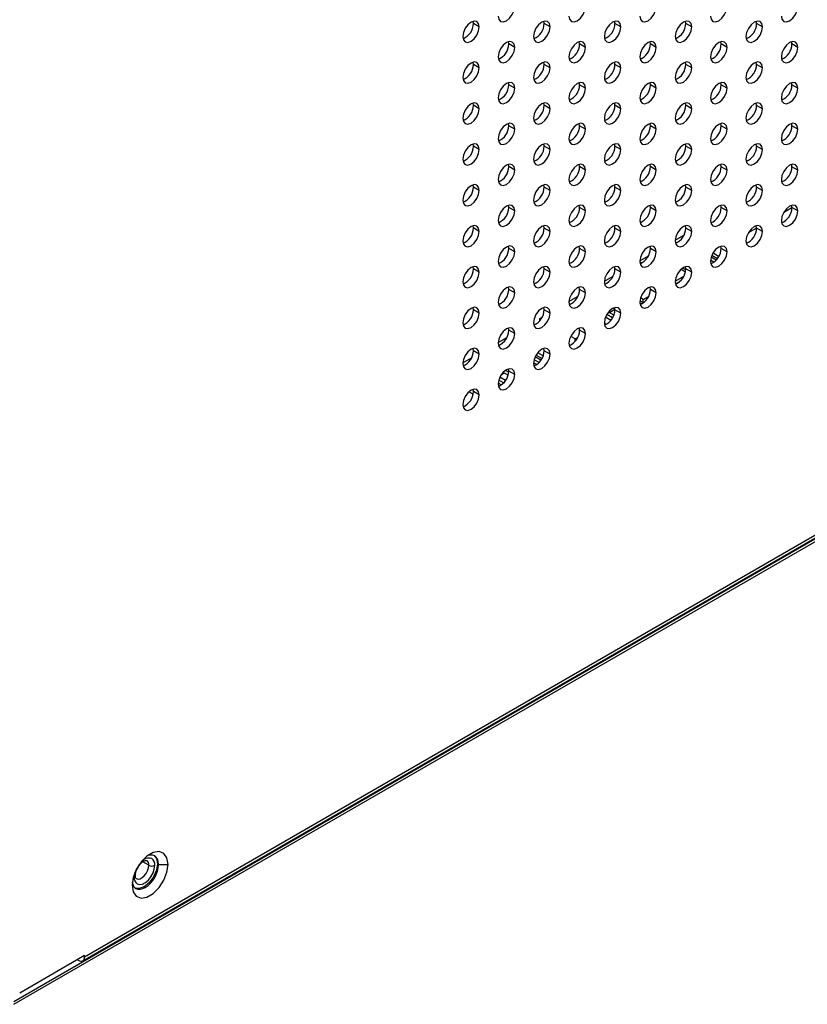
# Model space of a CAD drawing. Header units: millimetres. Extents: x 0 to 1118, y 0 to 864.
# Tile 354 of 397: x 1020 to 1029, y 680 to 691. Entities that reach past the tile are written whole.
import ezdxf

# ---------------------------------------------------------------- set-up
doc = ezdxf.new("R2010")
doc.units = ezdxf.units.MM

msp = doc.modelspace()

# ---------------------------------------------------------------- linework, layer by layer
at = {"color": 7, "linetype": 'Continuous', "lineweight": 25}
for p, q in [((1025.0851, 691.2539), (1025.0818, 691.281)), ((1025.1558, 691.2131), (1025.0851, 691.2539)), ((1025.9336, 691.2538), (1025.9304, 691.2809)), ((1026.0043, 691.213), (1025.9336, 691.2538)), ((1026.7821, 691.2537), (1026.7789, 691.2808)), ((1026.8528, 691.2129), (1026.7821, 691.2537)), ((1027.6306, 691.2537), (1027.6274, 691.2808)), ((1027.7013, 691.2128), (1027.6306, 691.2537)), ((1028.4792, 691.2536), (1028.4759, 691.2807)), ((1028.5499, 691.2128), (1028.4792, 691.2536)), ((1025.5093, 691.0089), (1025.5061, 691.036)), ((1025.58, 690.9681), (1025.5093, 691.0089)), ((1026.3578, 691.0088), (1026.3546, 691.0359)), ((1026.4286, 690.968), (1026.3578, 691.0088)), ((1027.2064, 691.0087), (1027.2031, 691.0358)), ((1027.2771, 690.9679), (1027.2064, 691.0087)), ((1028.0549, 691.0087), (1028.0517, 691.0357)), ((1028.1256, 690.9678), (1028.0549, 691.0087)), ((1028.9034, 691.0086), (1028.9002, 691.0357)), ((1028.9741, 690.9678), (1028.9034, 691.0086)), ((1025.0851, 690.764), (1025.0818, 690.7911)), ((1025.1558, 690.7232), (1025.0851, 690.764)), ((1025.9336, 690.7639), (1025.9304, 690.791)), ((1026.0043, 690.7231), (1025.9336, 690.7639)), ((1026.7821, 690.7638), (1026.7789, 690.7909)), ((1026.8528, 690.723), (1026.7821, 690.7638)), ((1027.6306, 690.7637), (1027.6274, 690.7908)), ((1027.7013, 690.7229), (1027.6306, 690.7637)), ((1028.4792, 690.7637), (1028.4759, 690.7907)), ((1028.5499, 690.7228), (1028.4792, 690.7637)), ((1025.5093, 690.519), (1025.5061, 690.5461)), ((1025.58, 690.4782), (1025.5093, 690.519)), ((1026.3578, 690.5189), (1026.3546, 690.546)), ((1026.4286, 690.4781), (1026.3578, 690.5189)), ((1027.2064, 690.5188), (1027.2031, 690.5459)), ((1027.2771, 690.478), (1027.2064, 690.5188)), ((1028.0549, 690.5187), (1028.0517, 690.5458)), ((1028.1256, 690.4779), (1028.0549, 690.5187)), ((1028.9034, 690.5187), (1028.9002, 690.5457)), ((1028.9741, 690.4778), (1028.9034, 690.5187)), ((1019.5767, 679.5045), (1038.5086, 690.4336)), ((1025.0851, 690.2741), (1025.0818, 690.3011)), ((1025.1558, 690.2332), (1025.0851, 690.2741)), ((1025.9336, 690.274), (1025.9304, 690.3011)), ((1026.0043, 690.2332), (1025.9336, 690.274)), ((1026.7821, 690.2739), (1026.7789, 690.301)), ((1026.8528, 690.2331), (1026.7821, 690.2739)), ((1027.6306, 690.2738), (1027.6274, 690.3009)), ((1027.7013, 690.233), (1027.6306, 690.2738)), ((1028.4792, 690.2737), (1028.4759, 690.3008)), ((1028.5499, 690.2329), (1028.4792, 690.2737)), ((1025.5093, 690.029), (1025.5061, 690.0561)), ((1025.58, 689.9882), (1025.5093, 690.029)), ((1026.3578, 690.029), (1026.3546, 690.0561)), ((1026.4286, 689.9881), (1026.3578, 690.029)), ((1027.2064, 690.0289), (1027.2031, 690.056)), ((1027.2771, 689.9881), (1027.2064, 690.0289)), ((1028.0549, 690.0288), (1028.0517, 690.0559)), ((1028.1256, 689.988), (1028.0549, 690.0288)), ((1028.9034, 690.0287), (1028.9002, 690.0558)), ((1028.9741, 689.9879), (1028.9034, 690.0287)), ((1020.4045, 680.026), (1037.5377, 689.9168)), ((1020.4252, 680.0718), (1037.5584, 689.9626)), ((1025.0851, 689.7841), (1025.0818, 689.8112)), ((1025.1558, 689.7433), (1025.0851, 689.7841)), ((1025.9336, 689.784), (1025.9304, 689.8111)), ((1026.0043, 689.7432), (1025.9336, 689.784)), ((1026.7821, 689.784), (1026.7789, 689.8111)), ((1026.8528, 689.7431), (1026.7821, 689.784)), ((1027.6306, 689.7839), (1027.6274, 689.811)), ((1027.7013, 689.7431), (1027.6306, 689.7839)), ((1028.4792, 689.7838), (1028.4759, 689.8109)), ((1028.5499, 689.743), (1028.4792, 689.7838)), ((1025.5093, 689.5391), (1025.5061, 689.5662)), ((1026.3578, 689.539), (1026.3546, 689.5661)), ((1027.2064, 689.539), (1027.2031, 689.5661)), ((1028.0549, 689.5389), (1028.0517, 689.566)), ((1028.9034, 689.5388), (1028.9002, 689.5659)), ((1025.58, 689.4983), (1025.5093, 689.5391)), ((1026.4286, 689.4982), (1026.3578, 689.539)), ((1027.2771, 689.4981), (1027.2064, 689.539)), ((1028.1256, 689.4981), (1028.0549, 689.5389)), ((1028.9741, 689.498), (1028.9034, 689.5388)), ((1025.0851, 689.2942), (1025.0818, 689.3213)), ((1025.9336, 689.2941), (1025.9304, 689.3212)), ((1026.7821, 689.294), (1026.7789, 689.3211)), ((1027.6306, 689.294), (1027.6274, 689.3211)), ((1028.4792, 689.2939), (1028.4759, 689.321)), ((1025.1558, 689.2534), (1025.0851, 689.2942)), ((1026.0043, 689.2533), (1025.9336, 689.2941)), ((1026.8528, 689.2532), (1026.7821, 689.294)), ((1027.7013, 689.2531), (1027.6306, 689.294)), ((1028.5499, 689.2531), (1028.4792, 689.2939)), ((1025.5093, 689.0492), (1025.5061, 689.0763)), ((1026.3578, 689.0491), (1026.3546, 689.0762)), ((1027.2064, 689.049), (1027.2031, 689.0761)), ((1028.0549, 689.049), (1028.0517, 689.0761)), ((1028.9034, 689.0489), (1028.9002, 689.076)), ((1025.58, 689.0084), (1025.5093, 689.0492)), ((1026.4286, 689.0083), (1026.3578, 689.0491)), ((1027.2771, 689.0082), (1027.2064, 689.049)), ((1028.1256, 689.0081), (1028.0549, 689.049)), ((1028.9034, 689.047), (1028.8042, 688.9897)), ((1028.9741, 689.0081), (1028.9034, 689.0489)), ((1025.0851, 688.8043), (1025.0818, 688.8314)), ((1025.1558, 688.7635), (1025.0851, 688.8043)), ((1025.9336, 688.8042), (1025.9304, 688.8313)), ((1026.0043, 688.7634), (1025.9336, 688.8042)), ((1026.7821, 688.8041), (1026.7789, 688.8312)), ((1026.8528, 688.7633), (1026.7821, 688.8041)), ((1027.6306, 688.804), (1027.6274, 688.8311)), ((1027.7013, 688.7632), (1027.6306, 688.804)), ((1028.4792, 688.8021), (1028.38, 688.7448)), ((1028.4792, 688.804), (1028.4759, 688.831)), ((1028.5499, 688.7631), (1028.4792, 688.804)), ((1027.5036, 688.6575), (1027.6077, 688.7175)), ((1025.5093, 688.5593), (1025.5061, 688.5864)), ((1025.58, 688.5185), (1025.5093, 688.5593)), ((1026.3578, 688.5592), (1026.3546, 688.5863)), ((1026.4286, 688.5184), (1026.3578, 688.5592)), ((1027.2064, 688.5591), (1027.2031, 688.5862)), ((1027.2771, 688.5183), (1027.2064, 688.5591)), ((1027.959, 688.5054), (1028.0239, 688.468)), ((1028.0549, 688.559), (1028.0517, 688.5861)), ((1028.1256, 688.5182), (1028.0549, 688.559)), ((1027.1011, 688.3843), (1027.0793, 688.3969)), ((1027.0794, 688.4126), (1027.1834, 688.4726)), ((1027.967, 688.3947), (1027.9282, 688.417)), ((1027.9949, 688.4193), (1027.9356, 688.4536)), ((1027.9443, 688.4771), (1028.011, 688.4387)), ((1028.0239, 688.468), (1028.032, 688.4726)), ((1028.0239, 688.458), (1028.0239, 688.468)), ((1025.0851, 688.3144), (1025.0818, 688.3414)), ((1025.1558, 688.2735), (1025.0851, 688.3144)), ((1025.9336, 688.3143), (1025.9304, 688.3414)), ((1026.0043, 688.2735), (1025.9336, 688.3143)), ((1026.7821, 688.3142), (1026.7789, 688.3413)), ((1026.8528, 688.2734), (1026.7821, 688.3142)), ((1027.5753, 688.3105), (1027.6269, 688.2808)), ((1027.6302, 688.3033), (1027.5932, 688.3247)), ((1027.6306, 688.3184), (1027.6173, 688.3108)), ((1027.6306, 688.3141), (1027.6274, 688.3412)), ((1027.7013, 688.2733), (1027.6306, 688.3141)), ((1026.6551, 688.1675), (1026.759, 688.2275)), ((1027.5036, 688.1676), (1027.6077, 688.2277)), ((1027.5218, 688.1414), (1027.5589, 688.1628)), ((1027.5218, 688.1375), (1027.5218, 688.1414)), ((1027.5427, 688.1497), (1027.5395, 688.1516)), ((1025.5093, 688.0694), (1025.5061, 688.0964)), ((1025.58, 688.0285), (1025.5093, 688.0694)), ((1026.3578, 688.0693), (1026.3546, 688.0964)), ((1026.4286, 688.0285), (1026.3578, 688.0693)), ((1027.2064, 688.0692), (1027.2031, 688.0963)), ((1027.2771, 688.0284), (1027.2064, 688.0692)), ((1026.2308, 687.9225), (1026.3347, 687.9825)), ((1027.1, 687.8938), (1027.0794, 687.9057)), ((1027.0804, 687.9336), (1027.1213, 687.91)), ((1027.1213, 687.9468), (1027.0878, 687.9661)), ((1027.1213, 687.9468), (1027.1833, 687.9826)), ((1027.1213, 687.91), (1027.1213, 687.9468)), ((1027.1213, 687.91), (1027.1341, 687.9174)), ((1025.0851, 687.8244), (1025.0818, 687.8515)), ((1025.1558, 687.7836), (1025.0851, 687.8244)), ((1025.9336, 687.8243), (1025.9304, 687.8514)), ((1026.0043, 687.7835), (1025.9336, 687.8243)), ((1026.7685, 687.7586), (1026.7037, 687.796)), ((1026.782, 687.8284), (1026.7148, 687.7896)), ((1026.7818, 687.8325), (1026.7611, 687.8445)), ((1026.7821, 687.8243), (1026.7789, 687.8514)), ((1026.8528, 687.7834), (1026.7821, 687.8243)), ((1025.8804, 687.7202), (1025.9105, 687.7376)), ((1025.8804, 687.6923), (1025.8804, 687.7202)), ((1025.8951, 687.7117), (1025.8804, 687.7202)), ((1026.6757, 687.6488), (1026.6551, 687.6607)), ((1026.7331, 687.6973), (1026.6684, 687.7347)), ((1026.7531, 687.7266), (1026.6838, 687.7666)), ((1025.5093, 687.5794), (1025.5061, 687.6065)), ((1025.58, 687.5386), (1025.5093, 687.5794)), ((1026.3578, 687.5793), (1026.3546, 687.6064)), ((1026.4286, 687.5385), (1026.3578, 687.5793)), ((1025.3823, 687.4327), (1025.4862, 687.4927)), ((1026.3046, 687.4753), (1026.2513, 687.5061)), ((1026.3046, 687.4753), (1026.3348, 687.4927)), ((1026.3046, 687.4473), (1026.3046, 687.4753)), ((1025.0851, 687.3345), (1025.0818, 687.3616)), ((1025.1558, 687.2937), (1025.0851, 687.3345)), ((1025.9209, 687.2711), (1025.8568, 687.3081)), ((1025.9336, 687.3344), (1025.9304, 687.3615)), ((1026.0043, 687.2936), (1025.9336, 687.3344)), ((1024.958, 687.1878), (1025.0619, 687.2478)), ((1025.8437, 687.1687), (1025.8067, 687.1901)), ((1025.8721, 687.1931), (1025.8137, 687.2269)), ((1025.8946, 687.221), (1025.8265, 687.2603)), ((1025.8384, 687.282), (1025.9075, 687.2421)), ((1025.5013, 687.0398), (1025.442, 687.0741)), ((1025.5087, 687.0764), (1025.47, 687.0987)), ((1025.5093, 687.0895), (1025.5061, 687.1166)), ((1025.58, 687.0487), (1025.5093, 687.0895)), ((1025.8067, 687.1697), (1025.8261, 687.1585)), ((1025.4478, 686.9482), (1025.3894, 686.982)), ((1025.4703, 686.9761), (1025.4023, 687.0153)), ((1025.4587, 687.0644), (1025.4156, 687.0396)), ((1025.0816, 686.8127), (1025.0309, 686.842)), ((1025.0851, 686.8446), (1025.0818, 686.8717)), ((1025.1558, 686.8038), (1025.0851, 686.8446)), ((1025.4194, 686.9238), (1025.3825, 686.9451)), ((1021.2978, 681.1879), (1021.3119, 681.1798)), ((1021.3119, 681.1798), (1021.4251, 681.1798)), ((1020.4252, 680.0882), (1019.6474, 679.6391)), ((1020.3404, 680.0392), (1020.3545, 680.031)), ((1020.4252, 680.0718), (1020.4252, 680.0882))]:
    msp.add_line(p, q, dxfattribs=at)
at = {"color": 8, "linetype": 'Continuous', "lineweight": 25}
for p, q in [((1019.5792, 679.5397), (1038.5293, 690.4794)), ((1021.1957, 681.1698), (1021.1231, 681.2118))]:
    msp.add_line(p, q, dxfattribs=at)
at = {"color": 7, "linetype": 'Continuous', "lineweight": 25, "flags": 128}
for points in [[(1025.382, 691.3437), (1025.3896, 691.3043), (1025.411, 691.2796), (1025.4431, 691.2734), (1025.481, 691.2865), (1025.5189, 691.3171), (1025.551, 691.3604), (1025.5725, 691.4099), (1025.58, 691.458)], [(1026.2306, 691.3436), (1026.2381, 691.3042), (1026.2596, 691.2795), (1026.2917, 691.2733), (1026.3296, 691.2865), (1026.3674, 691.317), (1026.3996, 691.3604), (1026.421, 691.4098), (1026.4286, 691.4579)], [(1027.0791, 691.3435), (1027.0866, 691.3041), (1027.1081, 691.2795), (1027.1402, 691.2732), (1027.1781, 691.2864), (1027.216, 691.317), (1027.2481, 691.3603), (1027.2695, 691.4097), (1027.2771, 691.4578)], [(1027.9276, 691.3435), (1027.9352, 691.3041), (1027.9566, 691.2794), (1027.9887, 691.2731), (1028.0266, 691.2863), (1028.0645, 691.3169), (1028.0966, 691.3602), (1028.1181, 691.4097), (1028.1256, 691.4578)], [(1028.7762, 691.3434), (1028.7837, 691.304), (1028.8051, 691.2793), (1028.8373, 691.2731), (1028.8751, 691.2862), (1028.913, 691.3168), (1028.9451, 691.3601), (1028.9666, 691.4096), (1028.9741, 691.4577)], [(1025.1558, 691.2131), (1025.1482, 691.2525), (1025.1268, 691.2772), (1025.0947, 691.2834), (1025.0568, 691.2702), (1025.0189, 691.2397), (1024.9868, 691.1964), (1024.9653, 691.1469), (1024.9578, 691.0988)], [(1024.9578, 691.0988), (1024.9653, 691.0594), (1024.9868, 691.0347), (1025.0189, 691.0284), (1025.0568, 691.0416), (1025.0947, 691.0722), (1025.1268, 691.1155), (1025.1482, 691.165), (1025.1558, 691.2131)], [(1026.0043, 691.213), (1025.9968, 691.2524), (1025.9753, 691.2771), (1025.9432, 691.2833), (1025.9053, 691.2702), (1025.8674, 691.2396), (1025.8353, 691.1963), (1025.8138, 691.1468), (1025.8063, 691.0987)], [(1025.8063, 691.0987), (1025.8138, 691.0593), (1025.8353, 691.0346), (1025.8674, 691.0284), (1025.9053, 691.0415), (1025.9432, 691.0721), (1025.9753, 691.1154), (1025.9968, 691.1649), (1026.0043, 691.213)], [(1026.8528, 691.2129), (1026.8453, 691.2523), (1026.8238, 691.277), (1026.7917, 691.2833), (1026.7538, 691.2701), (1026.7159, 691.2395), (1026.6838, 691.1962), (1026.6624, 691.1467), (1026.6548, 691.0986)], [(1026.6548, 691.0986), (1026.6624, 691.0592), (1026.6838, 691.0345), (1026.7159, 691.0283), (1026.7538, 691.0415), (1026.7917, 691.072), (1026.8238, 691.1153), (1026.8453, 691.1648), (1026.8528, 691.2129)], [(1027.7013, 691.2128), (1027.6938, 691.2522), (1027.6724, 691.2769), (1027.6402, 691.2832), (1027.6024, 691.27), (1027.5645, 691.2394), (1027.5324, 691.1961), (1027.5109, 691.1466), (1027.5034, 691.0985)], [(1027.5034, 691.0985), (1027.5109, 691.0591), (1027.5324, 691.0344), (1027.5645, 691.0282), (1027.6024, 691.0414), (1027.6402, 691.0719), (1027.6724, 691.1153), (1027.6938, 691.1647), (1027.7013, 691.2128)], [(1028.5499, 691.2128), (1028.5423, 691.2522), (1028.5209, 691.2769), (1028.4888, 691.2831), (1028.4509, 691.2699), (1028.413, 691.2394), (1028.3809, 691.196), (1028.3594, 691.1466), (1028.3519, 691.0985)], [(1028.3519, 691.0985), (1028.3594, 691.0591), (1028.3809, 691.0344), (1028.413, 691.0281), (1028.4509, 691.0413), (1028.4888, 691.0719), (1028.5209, 691.1152), (1028.5423, 691.1647), (1028.5499, 691.2128)], [(1025.58, 690.9681), (1025.5725, 691.0075), (1025.551, 691.0322), (1025.5189, 691.0384), (1025.481, 691.0252), (1025.4431, 690.9947), (1025.411, 690.9514), (1025.3896, 690.9019), (1025.382, 690.8538)], [(1025.382, 690.8538), (1025.3896, 690.8144), (1025.411, 690.7897), (1025.4431, 690.7834), (1025.481, 690.7966), (1025.5189, 690.8272), (1025.551, 690.8705), (1025.5725, 690.92), (1025.58, 690.9681)], [(1026.4286, 690.968), (1026.421, 691.0074), (1026.3996, 691.0321), (1026.3674, 691.0383), (1026.3296, 691.0252), (1026.2917, 690.9946), (1026.2596, 690.9513), (1026.2381, 690.9018), (1026.2306, 690.8537)], [(1026.2306, 690.8537), (1026.2381, 690.8143), (1026.2596, 690.7896), (1026.2917, 690.7834), (1026.3296, 690.7965), (1026.3674, 690.8271), (1026.3996, 690.8704), (1026.421, 690.9199), (1026.4286, 690.968)], [(1027.2771, 690.9679), (1027.2695, 691.0073), (1027.2481, 691.032), (1027.216, 691.0383), (1027.1781, 691.0251), (1027.1402, 690.9945), (1027.1081, 690.9512), (1027.0866, 690.9017), (1027.0791, 690.8536)], [(1027.0791, 690.8536), (1027.0866, 690.8142), (1027.1081, 690.7895), (1027.1402, 690.7833), (1027.1781, 690.7965), (1027.216, 690.827), (1027.2481, 690.8703), (1027.2695, 690.9198), (1027.2771, 690.9679)], [(1028.1256, 690.9678), (1028.1181, 691.0072), (1028.0966, 691.0319), (1028.0645, 691.0382), (1028.0266, 691.025), (1027.9887, 690.9944), (1027.9566, 690.9511), (1027.9352, 690.9016), (1027.9276, 690.8535)], [(1027.9276, 690.8535), (1027.9352, 690.8141), (1027.9566, 690.7894), (1027.9887, 690.7832), (1028.0266, 690.7964), (1028.0645, 690.8269), (1028.0966, 690.8703), (1028.1181, 690.9197), (1028.1256, 690.9678)], [(1028.9741, 690.9678), (1028.9666, 691.0072), (1028.9451, 691.0319), (1028.913, 691.0381), (1028.8751, 691.0249), (1028.8373, 690.9944), (1028.8051, 690.951), (1028.7837, 690.9016), (1028.7762, 690.8535)], [(1028.7762, 690.8535), (1028.7837, 690.8141), (1028.8051, 690.7894), (1028.8373, 690.7831), (1028.8751, 690.7963), (1028.913, 690.8269), (1028.9451, 690.8702), (1028.9666, 690.9197), (1028.9741, 690.9678)], [(1025.1558, 690.7232), (1025.1482, 690.7626), (1025.1268, 690.7873), (1025.0947, 690.7935), (1025.0568, 690.7803), (1025.0189, 690.7498), (1024.9868, 690.7064), (1024.9653, 690.657), (1024.9578, 690.6089)], [(1026.0043, 690.7231), (1025.9968, 690.7625), (1025.9753, 690.7872), (1025.9432, 690.7934), (1025.9053, 690.7802), (1025.8674, 690.7497), (1025.8353, 690.7064), (1025.8138, 690.6569), (1025.8063, 690.6088)], [(1026.8528, 690.723), (1026.8453, 690.7624), (1026.8238, 690.7871), (1026.7917, 690.7933), (1026.7538, 690.7802), (1026.7159, 690.7496), (1026.6838, 690.7063), (1026.6624, 690.6568), (1026.6548, 690.6087)], [(1027.7013, 690.7229), (1027.6938, 690.7623), (1027.6724, 690.787), (1027.6402, 690.7933), (1027.6024, 690.7801), (1027.5645, 690.7495), (1027.5324, 690.7062), (1027.5109, 690.6567), (1027.5034, 690.6086)], [(1028.5499, 690.7228), (1028.5423, 690.7622), (1028.5209, 690.7869), (1028.4888, 690.7932), (1028.4509, 690.78), (1028.413, 690.7494), (1028.3809, 690.7061), (1028.3594, 690.6566), (1028.3519, 690.6085)], [(1024.9578, 690.6089), (1024.9653, 690.5695), (1024.9868, 690.5448), (1025.0189, 690.5385), (1025.0568, 690.5517), (1025.0947, 690.5823), (1025.1268, 690.6256), (1025.1482, 690.6751), (1025.1558, 690.7232)], [(1025.8063, 690.6088), (1025.8138, 690.5694), (1025.8353, 690.5447), (1025.8674, 690.5384), (1025.9053, 690.5516), (1025.9432, 690.5822), (1025.9753, 690.6255), (1025.9968, 690.675), (1026.0043, 690.7231)], [(1026.6548, 690.6087), (1026.6624, 690.5693), (1026.6838, 690.5446), (1026.7159, 690.5384), (1026.7538, 690.5515), (1026.7917, 690.5821), (1026.8238, 690.6254), (1026.8453, 690.6749), (1026.8528, 690.723)], [(1027.5034, 690.6086), (1027.5109, 690.5692), (1027.5324, 690.5445), (1027.5645, 690.5383), (1027.6024, 690.5515), (1027.6402, 690.582), (1027.6724, 690.6253), (1027.6938, 690.6748), (1027.7013, 690.7229)], [(1028.3519, 690.6085), (1028.3594, 690.5691), (1028.3809, 690.5444), (1028.413, 690.5382), (1028.4509, 690.5514), (1028.4888, 690.5819), (1028.5209, 690.6253), (1028.5423, 690.6747), (1028.5499, 690.7228)], [(1025.58, 690.4782), (1025.5725, 690.5176), (1025.551, 690.5422), (1025.5189, 690.5485), (1025.481, 690.5353), (1025.4431, 690.5047), (1025.411, 690.4614), (1025.3896, 690.412), (1025.382, 690.3639)], [(1026.4286, 690.4781), (1026.421, 690.5175), (1026.3996, 690.5422), (1026.3674, 690.5484), (1026.3296, 690.5352), (1026.2917, 690.5047), (1026.2596, 690.4613), (1026.2381, 690.4119), (1026.2306, 690.3638)], [(1027.2771, 690.478), (1027.2695, 690.5174), (1027.2481, 690.5421), (1027.216, 690.5483), (1027.1781, 690.5352), (1027.1402, 690.5046), (1027.1081, 690.4613), (1027.0866, 690.4118), (1027.0791, 690.3637)], [(1028.1256, 690.4779), (1028.1181, 690.5173), (1028.0966, 690.542), (1028.0645, 690.5483), (1028.0266, 690.5351), (1027.9887, 690.5045), (1027.9566, 690.4612), (1027.9352, 690.4117), (1027.9276, 690.3636)], [(1028.9741, 690.4778), (1028.9666, 690.5172), (1028.9451, 690.5419), (1028.913, 690.5482), (1028.8751, 690.535), (1028.8373, 690.5044), (1028.8051, 690.4611), (1028.7837, 690.4116), (1028.7762, 690.3635)], [(1025.382, 690.3639), (1025.3896, 690.3245), (1025.411, 690.2998), (1025.4431, 690.2935), (1025.481, 690.3067), (1025.5189, 690.3373), (1025.551, 690.3806), (1025.5725, 690.4301), (1025.58, 690.4782)], [(1026.2306, 690.3638), (1026.2381, 690.3244), (1026.2596, 690.2997), (1026.2917, 690.2934), (1026.3296, 690.3066), (1026.3674, 690.3372), (1026.3996, 690.3805), (1026.421, 690.43), (1026.4286, 690.4781)], [(1027.0791, 690.3637), (1027.0866, 690.3243), (1027.1081, 690.2996), (1027.1402, 690.2934), (1027.1781, 690.3065), (1027.216, 690.3371), (1027.2481, 690.3804), (1027.2695, 690.4299), (1027.2771, 690.478)], [(1027.9276, 690.3636), (1027.9352, 690.3242), (1027.9566, 690.2995), (1027.9887, 690.2933), (1028.0266, 690.3065), (1028.0645, 690.337), (1028.0966, 690.3803), (1028.1181, 690.4298), (1028.1256, 690.4779)], [(1028.7762, 690.3635), (1028.7837, 690.3241), (1028.8051, 690.2994), (1028.8373, 690.2932), (1028.8751, 690.3064), (1028.913, 690.3369), (1028.9451, 690.3803), (1028.9666, 690.4297), (1028.9741, 690.4778)], [(1025.1558, 690.2332), (1025.1482, 690.2726), (1025.1268, 690.2973), (1025.0947, 690.3036), (1025.0568, 690.2904), (1025.0189, 690.2598), (1024.9868, 690.2165), (1024.9653, 690.167), (1024.9578, 690.1189)], [(1026.0043, 690.2332), (1025.9968, 690.2725), (1025.9753, 690.2972), (1025.9432, 690.3035), (1025.9053, 690.2903), (1025.8674, 690.2597), (1025.8353, 690.2164), (1025.8138, 690.167), (1025.8063, 690.1189)], [(1026.8528, 690.2331), (1026.8453, 690.2725), (1026.8238, 690.2972), (1026.7917, 690.3034), (1026.7538, 690.2902), (1026.7159, 690.2597), (1026.6838, 690.2163), (1026.6624, 690.1669), (1026.6548, 690.1188)], [(1027.7013, 690.233), (1027.6938, 690.2724), (1027.6724, 690.2971), (1027.6402, 690.3033), (1027.6024, 690.2902), (1027.5645, 690.2596), (1027.5324, 690.2163), (1027.5109, 690.1668), (1027.5034, 690.1187)], [(1028.5499, 690.2329), (1028.5423, 690.2723), (1028.5209, 690.297), (1028.4888, 690.3032), (1028.4509, 690.2901), (1028.413, 690.2595), (1028.3809, 690.2162), (1028.3594, 690.1667), (1028.3519, 690.1186)], [(1024.9578, 690.1189), (1024.9653, 690.0795), (1024.9868, 690.0548), (1025.0189, 690.0486), (1025.0568, 690.0618), (1025.0947, 690.0923), (1025.1268, 690.1357), (1025.1482, 690.1851), (1025.1558, 690.2332)], [(1025.8063, 690.1189), (1025.8138, 690.0795), (1025.8353, 690.0548), (1025.8674, 690.0485), (1025.9053, 690.0617), (1025.9432, 690.0923), (1025.9753, 690.1356), (1025.9968, 690.1851), (1026.0043, 690.2332)], [(1026.6548, 690.1188), (1026.6624, 690.0794), (1026.6838, 690.0547), (1026.7159, 690.0484), (1026.7538, 690.0616), (1026.7917, 690.0922), (1026.8238, 690.1355), (1026.8453, 690.185), (1026.8528, 690.2331)], [(1027.5034, 690.1187), (1027.5109, 690.0793), (1027.5324, 690.0546), (1027.5645, 690.0484), (1027.6024, 690.0615), (1027.6402, 690.0921), (1027.6724, 690.1354), (1027.6938, 690.1849), (1027.7013, 690.233)], [(1028.3519, 690.1186), (1028.3594, 690.0792), (1028.3809, 690.0545), (1028.413, 690.0483), (1028.4509, 690.0614), (1028.4888, 690.092), (1028.5209, 690.1353), (1028.5423, 690.1848), (1028.5499, 690.2329)], [(1025.58, 689.9882), (1025.5725, 690.0276), (1025.551, 690.0523), (1025.5189, 690.0586), (1025.481, 690.0454), (1025.4431, 690.0148), (1025.411, 689.9715), (1025.3896, 689.922), (1025.382, 689.8739)], [(1026.4286, 689.9881), (1026.421, 690.0275), (1026.3996, 690.0522), (1026.3674, 690.0585), (1026.3296, 690.0453), (1026.2917, 690.0147), (1026.2596, 689.9714), (1026.2381, 689.9219), (1026.2306, 689.8739)], [(1027.2771, 689.9881), (1027.2695, 690.0275), (1027.2481, 690.0522), (1027.216, 690.0584), (1027.1781, 690.0452), (1027.1402, 690.0147), (1027.1081, 689.9713), (1027.0866, 689.9219), (1027.0791, 689.8738)], [(1028.1256, 689.988), (1028.1181, 690.0274), (1028.0966, 690.0521), (1028.0645, 690.0583), (1028.0266, 690.0452), (1027.9887, 690.0146), (1027.9566, 689.9713), (1027.9352, 689.9218), (1027.9276, 689.8737)], [(1028.9741, 689.9879), (1028.9666, 690.0273), (1028.9451, 690.052), (1028.913, 690.0582), (1028.8751, 690.0451), (1028.8373, 690.0145), (1028.8051, 689.9712), (1028.7837, 689.9217), (1028.7762, 689.8736)], [(1025.382, 689.8739), (1025.3896, 689.8345), (1025.411, 689.8098), (1025.4431, 689.8036), (1025.481, 689.8168), (1025.5189, 689.8473), (1025.551, 689.8907), (1025.5725, 689.9401), (1025.58, 689.9882)], [(1026.2306, 689.8739), (1026.2381, 689.8345), (1026.2596, 689.8098), (1026.2917, 689.8035), (1026.3296, 689.8167), (1026.3674, 689.8473), (1026.3996, 689.8906), (1026.421, 689.9401), (1026.4286, 689.9881)], [(1027.0791, 689.8738), (1027.0866, 689.8344), (1027.1081, 689.8097), (1027.1402, 689.8034), (1027.1781, 689.8166), (1027.216, 689.8472), (1027.2481, 689.8905), (1027.2695, 689.94), (1027.2771, 689.9881)], [(1027.9276, 689.8737), (1027.9352, 689.8343), (1027.9566, 689.8096), (1027.9887, 689.8034), (1028.0266, 689.8165), (1028.0645, 689.8471), (1028.0966, 689.8904), (1028.1181, 689.9399), (1028.1256, 689.988)], [(1028.7762, 689.8736), (1028.7837, 689.8342), (1028.8051, 689.8095), (1028.8373, 689.8033), (1028.8751, 689.8164), (1028.913, 689.847), (1028.9451, 689.8903), (1028.9666, 689.9398), (1028.9741, 689.9879)], [(1025.1558, 689.7433), (1025.1482, 689.7827), (1025.1268, 689.8074), (1025.0947, 689.8136), (1025.0568, 689.8005), (1025.0189, 689.7699), (1024.9868, 689.7266), (1024.9653, 689.6771), (1024.9578, 689.629)], [(1026.0043, 689.7432), (1025.9968, 689.7826), (1025.9753, 689.8073), (1025.9432, 689.8136), (1025.9053, 689.8004), (1025.8674, 689.7698), (1025.8353, 689.7265), (1025.8138, 689.677), (1025.8063, 689.6289)], [(1026.8528, 689.7431), (1026.8453, 689.7825), (1026.8238, 689.8072), (1026.7917, 689.8135), (1026.7538, 689.8003), (1026.7159, 689.7697), (1026.6838, 689.7264), (1026.6624, 689.6769), (1026.6548, 689.6289)], [(1027.7013, 689.7431), (1027.6938, 689.7825), (1027.6724, 689.8072), (1027.6402, 689.8134), (1027.6024, 689.8002), (1027.5645, 689.7697), (1027.5324, 689.7263), (1027.5109, 689.6769), (1027.5034, 689.6288)], [(1028.5499, 689.743), (1028.5423, 689.7824), (1028.5209, 689.8071), (1028.4888, 689.8133), (1028.4509, 689.8002), (1028.413, 689.7696), (1028.3809, 689.7263), (1028.3594, 689.6768), (1028.3519, 689.6287)], [(1024.9578, 689.629), (1024.9653, 689.5896), (1024.9868, 689.5649), (1025.0189, 689.5587), (1025.0568, 689.5718), (1025.0947, 689.6024), (1025.1268, 689.6457), (1025.1482, 689.6952), (1025.1558, 689.7433)], [(1025.8063, 689.6289), (1025.8138, 689.5895), (1025.8353, 689.5648), (1025.8674, 689.5586), (1025.9053, 689.5718), (1025.9432, 689.6023), (1025.9753, 689.6457), (1025.9968, 689.6951), (1026.0043, 689.7432)], [(1026.6548, 689.6289), (1026.6624, 689.5895), (1026.6838, 689.5648), (1026.7159, 689.5585), (1026.7538, 689.5717), (1026.7917, 689.6023), (1026.8238, 689.6456), (1026.8453, 689.6951), (1026.8528, 689.7431)], [(1027.5034, 689.6288), (1027.5109, 689.5894), (1027.5324, 689.5647), (1027.5645, 689.5584), (1027.6024, 689.5716), (1027.6402, 689.6022), (1027.6724, 689.6455), (1027.6938, 689.695), (1027.7013, 689.7431)], [(1028.3519, 689.6287), (1028.3594, 689.5893), (1028.3809, 689.5646), (1028.413, 689.5584), (1028.4509, 689.5715), (1028.4888, 689.6021), (1028.5209, 689.6454), (1028.5423, 689.6949), (1028.5499, 689.743)], [(1025.58, 689.4983), (1025.5725, 689.5377), (1025.551, 689.5624), (1025.5189, 689.5686), (1025.481, 689.5555), (1025.4431, 689.5249), (1025.411, 689.4816), (1025.3896, 689.4321), (1025.382, 689.384)], [(1026.4286, 689.4982), (1026.421, 689.5376), (1026.3996, 689.5623), (1026.3674, 689.5686), (1026.3296, 689.5554), (1026.2917, 689.5248), (1026.2596, 689.4815), (1026.2381, 689.432), (1026.2306, 689.3839)], [(1027.2771, 689.4981), (1027.2695, 689.5375), (1027.2481, 689.5622), (1027.216, 689.5685), (1027.1781, 689.5553), (1027.1402, 689.5247), (1027.1081, 689.4814), (1027.0866, 689.4319), (1027.0791, 689.3838)], [(1028.1256, 689.4981), (1028.1181, 689.5375), (1028.0966, 689.5622), (1028.0645, 689.5684), (1028.0266, 689.5552), (1027.9887, 689.5247), (1027.9566, 689.4813), (1027.9352, 689.4319), (1027.9276, 689.3838)], [(1028.9741, 689.498), (1028.9666, 689.5374), (1028.9451, 689.5621), (1028.913, 689.5683), (1028.8751, 689.5552), (1028.8373, 689.5246), (1028.8051, 689.4813), (1028.7837, 689.4318), (1028.7762, 689.3837)], [(1025.382, 689.384), (1025.3896, 689.3446), (1025.411, 689.3199), (1025.4431, 689.3137), (1025.481, 689.3268), (1025.5189, 689.3574), (1025.551, 689.4007), (1025.5725, 689.4502), (1025.58, 689.4983)], [(1026.2306, 689.3839), (1026.2381, 689.3445), (1026.2596, 689.3198), (1026.2917, 689.3136), (1026.3296, 689.3268), (1026.3674, 689.3573), (1026.3996, 689.4007), (1026.421, 689.4501), (1026.4286, 689.4982)], [(1027.0791, 689.3838), (1027.0866, 689.3445), (1027.1081, 689.3198), (1027.1402, 689.3135), (1027.1781, 689.3267), (1027.216, 689.3573), (1027.2481, 689.4006), (1027.2695, 689.45), (1027.2771, 689.4981)], [(1027.9276, 689.3838), (1027.9352, 689.3444), (1027.9566, 689.3197), (1027.9887, 689.3134), (1028.0266, 689.3266), (1028.0645, 689.3572), (1028.0966, 689.4005), (1028.1181, 689.45), (1028.1256, 689.4981)], [(1028.7762, 689.3837), (1028.7837, 689.3443), (1028.8051, 689.3196), (1028.8373, 689.3134), (1028.8751, 689.3265), (1028.913, 689.3571), (1028.9451, 689.4004), (1028.9666, 689.4499), (1028.9741, 689.498)], [(1025.1558, 689.2534), (1025.1482, 689.2928), (1025.1268, 689.3175), (1025.0947, 689.3237), (1025.0568, 689.3105), (1025.0189, 689.28), (1024.9868, 689.2367), (1024.9653, 689.1872), (1024.9578, 689.1391)], [(1026.0043, 689.2533), (1025.9968, 689.2927), (1025.9753, 689.3174), (1025.9432, 689.3236), (1025.9053, 689.3105), (1025.8674, 689.2799), (1025.8353, 689.2366), (1025.8138, 689.1871), (1025.8063, 689.139)], [(1026.8528, 689.2532), (1026.8453, 689.2926), (1026.8238, 689.3173), (1026.7917, 689.3236), (1026.7538, 689.3104), (1026.7159, 689.2798), (1026.6838, 689.2365), (1026.6624, 689.187), (1026.6548, 689.1389)], [(1027.7013, 689.2531), (1027.6938, 689.2925), (1027.6724, 689.3172), (1027.6402, 689.3235), (1027.6024, 689.3103), (1027.5645, 689.2797), (1027.5324, 689.2364), (1027.5109, 689.1869), (1027.5034, 689.1388)], [(1028.5499, 689.2531), (1028.5423, 689.2925), (1028.5209, 689.3172), (1028.4888, 689.3234), (1028.4509, 689.3102), (1028.413, 689.2797), (1028.3809, 689.2363), (1028.3594, 689.1869), (1028.3519, 689.1388)], [(1024.9578, 689.1391), (1024.9653, 689.0997), (1024.9868, 689.075), (1025.0189, 689.0688), (1025.0568, 689.0819), (1025.0947, 689.1125), (1025.1268, 689.1558), (1025.1482, 689.2053), (1025.1558, 689.2534)], [(1025.8063, 689.139), (1025.8138, 689.0996), (1025.8353, 689.0749), (1025.8674, 689.0687), (1025.9053, 689.0818), (1025.9432, 689.1124), (1025.9753, 689.1557), (1025.9968, 689.2052), (1026.0043, 689.2533)], [(1026.6548, 689.1389), (1026.6624, 689.0995), (1026.6838, 689.0748), (1026.7159, 689.0686), (1026.7538, 689.0818), (1026.7917, 689.1123), (1026.8238, 689.1557), (1026.8453, 689.2051), (1026.8528, 689.2532)], [(1027.5034, 689.1388), (1027.5109, 689.0994), (1027.5324, 689.0748), (1027.5645, 689.0685), (1027.6024, 689.0817), (1027.6402, 689.1123), (1027.6724, 689.1556), (1027.6938, 689.205), (1027.7013, 689.2531)], [(1028.3519, 689.1388), (1028.3594, 689.0994), (1028.3809, 689.0747), (1028.413, 689.0684), (1028.4509, 689.0816), (1028.4888, 689.1122), (1028.5209, 689.1555), (1028.5423, 689.205), (1028.5499, 689.2531)], [(1025.58, 689.0084), (1025.5725, 689.0478), (1025.551, 689.0725), (1025.5189, 689.0787), (1025.481, 689.0655), (1025.4431, 689.035), (1025.411, 688.9917), (1025.3896, 688.9422), (1025.382, 688.8941)], [(1026.4286, 689.0083), (1026.421, 689.0477), (1026.3996, 689.0724), (1026.3674, 689.0786), (1026.3296, 689.0655), (1026.2917, 689.0349), (1026.2596, 688.9916), (1026.2381, 688.9421), (1026.2306, 688.894)], [(1027.2771, 689.0082), (1027.2695, 689.0476), (1027.2481, 689.0723), (1027.216, 689.0786), (1027.1781, 689.0654), (1027.1402, 689.0348), (1027.1081, 688.9915), (1027.0866, 688.942), (1027.0791, 688.8939)], [(1028.1256, 689.0081), (1028.1181, 689.0475), (1028.0966, 689.0722), (1028.0645, 689.0785), (1028.0266, 689.0653), (1027.9887, 689.0347), (1027.9566, 688.9914), (1027.9352, 688.9419), (1027.9276, 688.8938)], [(1028.9741, 689.0081), (1028.9666, 689.0475), (1028.9451, 689.0722), (1028.913, 689.0784), (1028.8751, 689.0652), (1028.8373, 689.0347), (1028.8051, 688.9913), (1028.7837, 688.9419), (1028.7762, 688.8938)], [(1025.382, 688.8941), (1025.3896, 688.8547), (1025.411, 688.83), (1025.4431, 688.8237), (1025.481, 688.8369), (1025.5189, 688.8675), (1025.551, 688.9108), (1025.5725, 688.9603), (1025.58, 689.0084)], [(1026.2306, 688.894), (1026.2381, 688.8546), (1026.2596, 688.8299), (1026.2917, 688.8237), (1026.3296, 688.8368), (1026.3674, 688.8674), (1026.3996, 688.9107), (1026.421, 688.9602), (1026.4286, 689.0083)], [(1027.0791, 688.8939), (1027.0866, 688.8545), (1027.1081, 688.8298), (1027.1402, 688.8236), (1027.1781, 688.8368), (1027.216, 688.8673), (1027.2481, 688.9106), (1027.2695, 688.9601), (1027.2771, 689.0082)], [(1027.9276, 688.8938), (1027.9352, 688.8544), (1027.9566, 688.8297), (1027.9887, 688.8235), (1028.0266, 688.8367), (1028.0645, 688.8672), (1028.0966, 688.9106), (1028.1181, 688.96), (1028.1256, 689.0081)], [(1028.7762, 688.8938), (1028.7837, 688.8544), (1028.8051, 688.8297), (1028.8373, 688.8234), (1028.8751, 688.8366), (1028.913, 688.8672), (1028.9451, 688.9105), (1028.9666, 688.96), (1028.9741, 689.0081)], [(1025.1558, 688.7635), (1025.1482, 688.8029), (1025.1268, 688.8276), (1025.0947, 688.8338), (1025.0568, 688.8206), (1025.0189, 688.7901), (1024.9868, 688.7467), (1024.9653, 688.6973), (1024.9578, 688.6492)], [(1024.9578, 688.6492), (1024.9653, 688.6098), (1024.9868, 688.5851), (1025.0189, 688.5788), (1025.0568, 688.592), (1025.0947, 688.6226), (1025.1268, 688.6659), (1025.1482, 688.7154), (1025.1558, 688.7635)], [(1026.0043, 688.7634), (1025.9968, 688.8028), (1025.9753, 688.8275), (1025.9432, 688.8337), (1025.9053, 688.8205), (1025.8674, 688.79), (1025.8353, 688.7467), (1025.8138, 688.6972), (1025.8063, 688.6491)], [(1025.8063, 688.6491), (1025.8138, 688.6097), (1025.8353, 688.585), (1025.8674, 688.5787), (1025.9053, 688.5919), (1025.9432, 688.6225), (1025.9753, 688.6658), (1025.9968, 688.7153), (1026.0043, 688.7634)], [(1026.8528, 688.7633), (1026.8453, 688.8027), (1026.8238, 688.8274), (1026.7917, 688.8336), (1026.7538, 688.8205), (1026.7159, 688.7899), (1026.6838, 688.7466), (1026.6624, 688.6971), (1026.6548, 688.649)], [(1026.6548, 688.649), (1026.6624, 688.6096), (1026.6838, 688.5849), (1026.7159, 688.5787), (1026.7538, 688.5918), (1026.7917, 688.6224), (1026.8238, 688.6657), (1026.8453, 688.7152), (1026.8528, 688.7633)], [(1027.7013, 688.7632), (1027.6938, 688.8026), (1027.6724, 688.8273), (1027.6402, 688.8336), (1027.6024, 688.8204), (1027.5645, 688.7898), (1027.5324, 688.7465), (1027.5109, 688.697), (1027.5034, 688.6489)], [(1027.5034, 688.6489), (1027.5109, 688.6095), (1027.5324, 688.5848), (1027.5645, 688.5786), (1027.6024, 688.5918), (1027.6402, 688.6223), (1027.6724, 688.6656), (1027.6938, 688.7151), (1027.7013, 688.7632)], [(1028.5499, 688.7631), (1028.5423, 688.8025), (1028.5209, 688.8272), (1028.4888, 688.8335), (1028.4509, 688.8203), (1028.413, 688.7897), (1028.3809, 688.7464), (1028.3594, 688.6969), (1028.3519, 688.6488)], [(1028.3519, 688.6488), (1028.3594, 688.6094), (1028.3809, 688.5847), (1028.413, 688.5785), (1028.4509, 688.5917), (1028.4888, 688.6222), (1028.5209, 688.6656), (1028.5423, 688.715), (1028.5499, 688.7631)], [(1025.58, 688.5185), (1025.5725, 688.5579), (1025.551, 688.5826), (1025.5189, 688.5888), (1025.481, 688.5756), (1025.4431, 688.5451), (1025.411, 688.5017), (1025.3896, 688.4523), (1025.382, 688.4042)], [(1025.382, 688.4042), (1025.3896, 688.3648), (1025.411, 688.3401), (1025.4431, 688.3338), (1025.481, 688.347), (1025.5189, 688.3776), (1025.551, 688.4209), (1025.5725, 688.4704), (1025.58, 688.5185)], [(1026.4286, 688.5184), (1026.421, 688.5578), (1026.3996, 688.5825), (1026.3674, 688.5887), (1026.3296, 688.5755), (1026.2917, 688.545), (1026.2596, 688.5017), (1026.2381, 688.4522), (1026.2306, 688.4041)], [(1026.2306, 688.4041), (1026.2381, 688.3647), (1026.2596, 688.34), (1026.2917, 688.3337), (1026.3296, 688.3469), (1026.3674, 688.3775), (1026.3996, 688.4208), (1026.421, 688.4703), (1026.4286, 688.5184)], [(1027.2771, 688.5183), (1027.2695, 688.5577), (1027.2481, 688.5824), (1027.216, 688.5886), (1027.1781, 688.5755), (1027.1402, 688.5449), (1027.1081, 688.5016), (1027.0866, 688.4521), (1027.0791, 688.404)], [(1027.0791, 688.404), (1027.0866, 688.3646), (1027.1081, 688.3399), (1027.1402, 688.3337), (1027.1781, 688.3468), (1027.216, 688.3774), (1027.2481, 688.4207), (1027.2695, 688.4702), (1027.2771, 688.5183)], [(1028.1256, 688.5182), (1028.1181, 688.5576), (1028.0966, 688.5823), (1028.0645, 688.5886), (1028.0266, 688.5754), (1027.9887, 688.5448), (1027.9566, 688.5015), (1027.9352, 688.452), (1027.9276, 688.4039)], [(1027.9276, 688.4039), (1027.9352, 688.3645), (1027.9566, 688.3398), (1027.9887, 688.3336), (1028.0266, 688.3468), (1028.0645, 688.3773), (1028.0966, 688.4206), (1028.1181, 688.4701), (1028.1256, 688.5182)], [(1025.1558, 688.2735), (1025.1482, 688.3129), (1025.1268, 688.3376), (1025.0947, 688.3439), (1025.0568, 688.3307), (1025.0189, 688.3001), (1024.9868, 688.2568), (1024.9653, 688.2073), (1024.9578, 688.1592)], [(1024.9578, 688.1592), (1024.9653, 688.1198), (1024.9868, 688.0951), (1025.0189, 688.0889), (1025.0568, 688.1021), (1025.0947, 688.1326), (1025.1268, 688.176), (1025.1482, 688.2254), (1025.1558, 688.2735)], [(1026.0043, 688.2735), (1025.9968, 688.3129), (1025.9753, 688.3375), (1025.9432, 688.3438), (1025.9053, 688.3306), (1025.8674, 688.3), (1025.8353, 688.2567), (1025.8138, 688.2073), (1025.8063, 688.1592)], [(1025.8063, 688.1592), (1025.8138, 688.1198), (1025.8353, 688.0951), (1025.8674, 688.0888), (1025.9053, 688.102), (1025.9432, 688.1326), (1025.9753, 688.1759), (1025.9968, 688.2254), (1026.0043, 688.2735)], [(1026.8528, 688.2734), (1026.8453, 688.3128), (1026.8238, 688.3375), (1026.7917, 688.3437), (1026.7538, 688.3305), (1026.7159, 688.3), (1026.6838, 688.2566), (1026.6624, 688.2072), (1026.6548, 688.1591)], [(1026.6548, 688.1591), (1026.6624, 688.1197), (1026.6838, 688.095), (1026.7159, 688.0887), (1026.7538, 688.1019), (1026.7917, 688.1325), (1026.8238, 688.1758), (1026.8453, 688.2253), (1026.8528, 688.2734)], [(1027.7013, 688.2733), (1027.6938, 688.3127), (1027.6724, 688.3374), (1027.6402, 688.3436), (1027.6024, 688.3305), (1027.5645, 688.2999), (1027.5324, 688.2566), (1027.5109, 688.2071), (1027.5034, 688.159)], [(1027.5034, 688.159), (1027.5109, 688.1196), (1027.5324, 688.0949), (1027.5645, 688.0887), (1027.6024, 688.1018), (1027.6402, 688.1324), (1027.6724, 688.1757), (1027.6938, 688.2252), (1027.7013, 688.2733)], [(1025.58, 688.0285), (1025.5725, 688.0679), (1025.551, 688.0926), (1025.5189, 688.0989), (1025.481, 688.0857), (1025.4431, 688.0551), (1025.411, 688.0118), (1025.3896, 687.9623), (1025.382, 687.9142)], [(1025.382, 687.9142), (1025.3896, 687.8748), (1025.411, 687.8501), (1025.4431, 687.8439), (1025.481, 687.8571), (1025.5189, 687.8876), (1025.551, 687.931), (1025.5725, 687.9804), (1025.58, 688.0285)], [(1026.4286, 688.0285), (1026.421, 688.0678), (1026.3996, 688.0925), (1026.3674, 688.0988), (1026.3296, 688.0856), (1026.2917, 688.055), (1026.2596, 688.0117), (1026.2381, 687.9623), (1026.2306, 687.9142)], [(1026.2306, 687.9142), (1026.2381, 687.8748), (1026.2596, 687.8501), (1026.2917, 687.8438), (1026.3296, 687.857), (1026.3674, 687.8876), (1026.3996, 687.9309), (1026.421, 687.9804), (1026.4286, 688.0285)], [(1027.2771, 688.0284), (1027.2695, 688.0678), (1027.2481, 688.0925), (1027.216, 688.0987), (1027.1781, 688.0855), (1027.1402, 688.055), (1027.1081, 688.0116), (1027.0866, 687.9622), (1027.0791, 687.9141)], [(1027.0791, 687.9141), (1027.0866, 687.8747), (1027.1081, 687.85), (1027.1402, 687.8437), (1027.1781, 687.8569), (1027.216, 687.8875), (1027.2481, 687.9308), (1027.2695, 687.9803), (1027.2771, 688.0284)], [(1025.1558, 687.7836), (1025.1482, 687.823), (1025.1268, 687.8477), (1025.0947, 687.8539), (1025.0568, 687.8408), (1025.0189, 687.8102), (1024.9868, 687.7669), (1024.9653, 687.7174), (1024.9578, 687.6693)], [(1024.9578, 687.6693), (1024.9653, 687.6299), (1024.9868, 687.6052), (1025.0189, 687.599), (1025.0568, 687.6121), (1025.0947, 687.6427), (1025.1268, 687.686), (1025.1482, 687.7355), (1025.1558, 687.7836)], [(1026.0043, 687.7835), (1025.9968, 687.8229), (1025.9753, 687.8476), (1025.9432, 687.8539), (1025.9053, 687.8407), (1025.8674, 687.8101), (1025.8353, 687.7668), (1025.8138, 687.7173), (1025.8063, 687.6692)], [(1025.8063, 687.6692), (1025.8138, 687.6298), (1025.8353, 687.6051), (1025.8674, 687.5989), (1025.9053, 687.6121), (1025.9432, 687.6426), (1025.9753, 687.686), (1025.9968, 687.7354), (1026.0043, 687.7835)], [(1026.8528, 687.7834), (1026.8453, 687.8228), (1026.8238, 687.8475), (1026.7917, 687.8538), (1026.7538, 687.8406), (1026.7159, 687.81), (1026.6838, 687.7667), (1026.6624, 687.7172), (1026.6548, 687.6692)], [(1026.6548, 687.6692), (1026.6624, 687.6298), (1026.6838, 687.6051), (1026.7159, 687.5988), (1026.7538, 687.612), (1026.7917, 687.6426), (1026.8238, 687.6859), (1026.8453, 687.7354), (1026.8528, 687.7834)], [(1025.58, 687.5386), (1025.5725, 687.578), (1025.551, 687.6027), (1025.5189, 687.6089), (1025.481, 687.5958), (1025.4431, 687.5652), (1025.411, 687.5219), (1025.3896, 687.4724), (1025.382, 687.4243)], [(1026.4286, 687.5385), (1026.421, 687.5779), (1026.3996, 687.6026), (1026.3674, 687.6089), (1026.3296, 687.5957), (1026.2917, 687.5651), (1026.2596, 687.5218), (1026.2381, 687.4723), (1026.2306, 687.4242)], [(1025.382, 687.4243), (1025.3896, 687.3849), (1025.411, 687.3602), (1025.4431, 687.354), (1025.481, 687.3671), (1025.5189, 687.3977), (1025.551, 687.441), (1025.5725, 687.4905), (1025.58, 687.5386)], [(1026.2306, 687.4242), (1026.2381, 687.3848), (1026.2596, 687.3601), (1026.2917, 687.3539), (1026.3296, 687.3671), (1026.3674, 687.3976), (1026.3996, 687.441), (1026.421, 687.4904), (1026.4286, 687.5385)], [(1025.1558, 687.2937), (1025.1482, 687.3331), (1025.1268, 687.3578), (1025.0947, 687.364), (1025.0568, 687.3509), (1025.0189, 687.3203), (1024.9868, 687.277), (1024.9653, 687.2275), (1024.9578, 687.1794)], [(1026.0043, 687.2936), (1025.9968, 687.333), (1025.9753, 687.3577), (1025.9432, 687.3639), (1025.9053, 687.3508), (1025.8674, 687.3202), (1025.8353, 687.2769), (1025.8138, 687.2274), (1025.8063, 687.1793)], [(1024.9578, 687.1794), (1024.9653, 687.14), (1024.9868, 687.1153), (1025.0189, 687.1091), (1025.0568, 687.1222), (1025.0947, 687.1528), (1025.1268, 687.1961), (1025.1482, 687.2456), (1025.1558, 687.2937)], [(1025.8063, 687.1793), (1025.8138, 687.1399), (1025.8353, 687.1152), (1025.8674, 687.109), (1025.9053, 687.1221), (1025.9432, 687.1527), (1025.9753, 687.196), (1025.9968, 687.2455), (1026.0043, 687.2936)], [(1025.58, 687.0487), (1025.5725, 687.0881), (1025.551, 687.1128), (1025.5189, 687.119), (1025.481, 687.1058), (1025.4431, 687.0753), (1025.411, 687.032), (1025.3896, 686.9825), (1025.382, 686.9344)], [(1025.382, 686.9344), (1025.3896, 686.895), (1025.411, 686.8703), (1025.4431, 686.8641), (1025.481, 686.8772), (1025.5189, 686.9078), (1025.551, 686.9511), (1025.5725, 687.0006), (1025.58, 687.0487)], [(1025.1558, 686.8038), (1025.1482, 686.8432), (1025.1268, 686.8679), (1025.0947, 686.8741), (1025.0568, 686.8609), (1025.0189, 686.8304), (1024.9868, 686.787), (1024.9653, 686.7376), (1024.9578, 686.6895)], [(1024.9578, 686.6895), (1024.9653, 686.6501), (1024.9868, 686.6254), (1025.0189, 686.6191), (1025.0568, 686.6323), (1025.0947, 686.6629), (1025.1268, 686.7062), (1025.1482, 686.7557), (1025.1558, 686.8038)], [(1021.4251, 681.1798), (1021.4121, 681.2574), (1021.3746, 681.3107), (1021.3172, 681.3332), (1021.2469, 681.3222), (1021.172, 681.2789), (1021.1016, 681.2087), (1021.0442, 681.12), (1021.0067, 681.0235), (1020.9937, 680.9308)], [(1021.3119, 681.1798), (1021.3089, 681.2139), (1021.2998, 681.2431), (1021.2851, 681.2664), (1021.2653, 681.2828), (1021.2412, 681.2917), (1021.2137, 681.2928), (1021.1839, 681.286), (1021.1789, 681.2842)], [(1020.9937, 680.9308), (1021.0067, 680.8531), (1021.0442, 680.7998), (1021.1016, 680.7773), (1021.172, 680.7884), (1021.2469, 680.8316), (1021.3172, 680.9018), (1021.3746, 680.9906), (1021.4121, 681.0871), (1021.4251, 681.1798)], [(1021.2978, 681.1879), (1021.2857, 681.1106), (1021.2512, 681.0311), (1021.1996, 680.9615), (1021.1387, 680.9124), (1021.0778, 680.8912), (1021.0335, 680.8975)], [(1021.0805, 681.1806), (1021.0638, 681.144), (1021.0389, 681.1094)], [(1021.258, 681.2865), (1021.2857, 681.2513), (1021.2978, 681.1879)], [(1021.0447, 681.0106), (1021.0655, 681.0047), (1021.0899, 681.0087), (1021.1159, 681.0221), (1021.1411, 681.0439), (1021.1634, 681.0721), (1021.1808, 681.1044), (1021.1919, 681.138), (1021.1957, 681.1698)], [(1021.0549, 680.947), (1021.0841, 680.9387), (1021.1183, 680.9442), (1021.1546, 680.963), (1021.1899, 680.9935), (1021.2211, 681.0331), (1021.2456, 681.0783), (1021.2611, 681.1252), (1021.2665, 681.1698)], [(1020.9959, 680.9672), (1020.9968, 680.962), (1021.0058, 680.9328), (1021.0205, 680.9095), (1021.0403, 680.8931), (1021.0644, 680.8841), (1021.092, 680.883), (1021.1218, 680.8898), (1021.1528, 680.9042)]]:
    msp.add_lwpolyline(points, dxfattribs=at)
at = {"color": 8, "linetype": 'Continuous', "lineweight": 25, "flags": 128}
msp.add_lwpolyline([(1021.0275, 681.0841), (1021.0243, 681.0715), (1021.019, 681.0269)], dxfattribs=at)
at = {"color": 7, "linetype": 'Continuous', "lineweight": 25}
for centre, radius, start, end in [((1024.8849, 691.2568), 0.2001, 292.33695, 359.16673), ((1025.7335, 691.2567), 0.2001, 292.33695, 359.16673), ((1026.582, 691.2567), 0.2001, 292.33695, 359.16673), ((1027.4305, 691.2566), 0.2001, 292.33695, 359.16673), ((1028.2791, 691.2565), 0.2001, 292.33695, 359.16673), ((1025.3092, 691.0118), 0.2001, 292.33695, 359.16673), ((1026.1577, 691.0117), 0.2001, 292.33695, 359.16673), ((1027.0063, 691.0117), 0.2001, 292.33695, 359.16673), ((1027.8548, 691.0116), 0.2001, 292.33695, 359.16673), ((1028.7033, 691.0115), 0.2001, 292.33695, 359.16673), ((1024.8849, 690.7669), 0.2001, 292.33695, 359.16673), ((1025.7335, 690.7668), 0.2001, 292.33695, 359.16673), ((1026.582, 690.7667), 0.2001, 292.33695, 359.16673), ((1027.4305, 690.7666), 0.2001, 292.33695, 359.16673), ((1028.2791, 690.7666), 0.2001, 292.33695, 359.16673), ((1025.3092, 690.5219), 0.2001, 292.33695, 359.16673), ((1026.1577, 690.5218), 0.2001, 292.33695, 359.16673), ((1027.0063, 690.5217), 0.2001, 292.33695, 359.16673), ((1027.8548, 690.5216), 0.2001, 292.33695, 359.16673), ((1028.7033, 690.5216), 0.2001, 292.33695, 359.16673), ((1024.8849, 690.277), 0.2001, 292.33695, 359.16673), ((1025.7335, 690.2769), 0.2001, 292.33695, 359.16673), ((1026.582, 690.2768), 0.2001, 292.33695, 359.16673), ((1027.4305, 690.2767), 0.2001, 292.33695, 359.16673), ((1028.2791, 690.2766), 0.2001, 292.33695, 359.16673), ((1025.3092, 690.032), 0.2001, 292.33695, 359.16673), ((1026.1577, 690.0319), 0.2001, 292.33695, 359.16673), ((1027.0063, 690.0318), 0.2001, 292.33695, 359.16673), ((1027.8548, 690.0317), 0.2001, 292.33695, 359.16673), ((1028.7033, 690.0316), 0.2001, 292.33695, 359.16673), ((1024.8849, 689.787), 0.2001, 292.33695, 359.16673), ((1025.7335, 689.787), 0.2001, 292.33695, 359.16673), ((1026.582, 689.7869), 0.2001, 292.33695, 359.16673), ((1027.4305, 689.7868), 0.2001, 292.33695, 359.16673), ((1028.2791, 689.7867), 0.2001, 292.33695, 359.16673), ((1025.3092, 689.542), 0.2001, 292.33695, 359.16673), ((1026.1577, 689.542), 0.2001, 292.33695, 359.16673), ((1027.0063, 689.5419), 0.2001, 292.33695, 359.16673), ((1027.8548, 689.5418), 0.2001, 292.33695, 359.16673), ((1028.7033, 689.5417), 0.2001, 292.33695, 359.16673), ((1024.8849, 689.2971), 0.2001, 292.33695, 359.16673), ((1025.7335, 689.297), 0.2001, 292.33695, 359.16673), ((1026.582, 689.297), 0.2001, 292.33695, 359.16673), ((1027.4305, 689.2969), 0.2001, 292.33695, 359.16673), ((1028.2791, 689.2968), 0.2001, 292.33695, 359.16673), ((1025.3092, 689.0521), 0.2001, 292.33695, 359.16673), ((1026.1577, 689.052), 0.2001, 292.33695, 359.16673), ((1027.0063, 689.052), 0.2001, 292.33695, 359.16673), ((1027.8548, 689.0519), 0.2001, 292.33695, 359.16673), ((1028.7033, 689.0518), 0.2001, 292.33695, 359.16673), ((1024.8849, 688.8072), 0.2001, 292.33695, 359.16673), ((1025.7335, 688.8071), 0.2001, 292.33695, 359.16673), ((1026.582, 688.807), 0.2001, 292.33695, 359.16673), ((1027.4305, 688.807), 0.2001, 292.33695, 359.16673), ((1028.2791, 688.8069), 0.2001, 292.33695, 359.16673), ((1025.3092, 688.5622), 0.2001, 292.33695, 359.16673), ((1026.1577, 688.5621), 0.2001, 292.33695, 359.16673), ((1027.0063, 688.562), 0.2001, 292.33695, 359.16673), ((1027.8548, 688.5619), 0.2001, 292.33695, 359.16673), ((1024.8849, 688.3173), 0.2001, 292.33695, 359.16673), ((1025.7335, 688.3172), 0.2001, 292.33695, 359.16673), ((1026.582, 688.3171), 0.2001, 292.33695, 359.16673), ((1027.4305, 688.317), 0.2001, 292.33695, 359.16673), ((1025.3092, 688.0723), 0.2001, 292.33695, 359.16673), ((1026.1577, 688.0722), 0.2001, 292.33695, 359.16673), ((1027.0063, 688.0721), 0.2001, 292.33695, 359.16673), ((1024.8849, 687.8273), 0.2001, 292.33695, 359.16673), ((1025.7335, 687.8273), 0.2001, 292.33695, 359.16673), ((1026.582, 687.8272), 0.2001, 292.33695, 359.16673), ((1025.3092, 687.5823), 0.2001, 292.33695, 359.16673), ((1026.1577, 687.5823), 0.2001, 292.33695, 359.16673), ((1024.8849, 687.3374), 0.2001, 292.33695, 359.16673), ((1025.7335, 687.3373), 0.2001, 292.33695, 359.16673), ((1025.3092, 687.0924), 0.2001, 292.33695, 359.16673), ((1024.8849, 686.8475), 0.2001, 292.33695, 359.16673), ((1020.9665, 681.1955), 0.3458, 302.60548, 357.39449), ((1021.133, 681.1759), 0.063, 354.44287, 54.01752), ((1021.1787, 681.1784), 0.0882, 354.44287, 54.01752), ((1021.2311, 681.2381), 0.0768, 242.61179, 297.40744), ((1021.1068, 681.0184), 0.0882, 174.44287, 234.01752), ((1020.3821, 680.0648), 0.0437, 230.79671, 9.21404)]:
    msp.add_arc(centre, radius, start, end, dxfattribs=at)
at = {"color": 8, "linetype": 'Continuous', "lineweight": 25}
for centre, radius, start, end in [((1021.1942, 681.141), 0.1146, 71.57204, 141.78996), ((1021.0085, 681.0499), 0.0253, 294.45183, 353.63827)]:
    msp.add_arc(centre, radius, start, end, dxfattribs=at)
at = {"color": 7, "linetype": 'Continuous', "lineweight": 25}
for points, knots in [([(1021.0336, 681.0473), (1021.034, 681.0551), (1021.035, 681.0741), (1021.0458, 681.1115), (1021.067, 681.1536), (1021.0961, 681.1911), (1021.1274, 681.2173), (1021.1539, 681.2288), (1021.1668, 681.2288), (1021.1686, 681.2273), (1021.1694, 681.2268)], [0, 0, 0, 0, 0.09235587, 0.22455897, 0.36458477, 0.50779735, 0.64832942, 0.78134209, 0.90898352, 1, 1, 1, 1]), ([(1021.0453, 681.0108), (1021.0446, 681.011), (1021.0422, 681.0119), (1021.0363, 681.019), (1021.0344, 681.0385), (1021.0336, 681.0473)], [0, 0, 0, 0, 0.17660216, 0.6259619, 1, 1, 1, 1])]:
    msp.add_open_spline(points, degree=3, knots=knots, dxfattribs=at)

doc.saveas('drawing.dxf')
